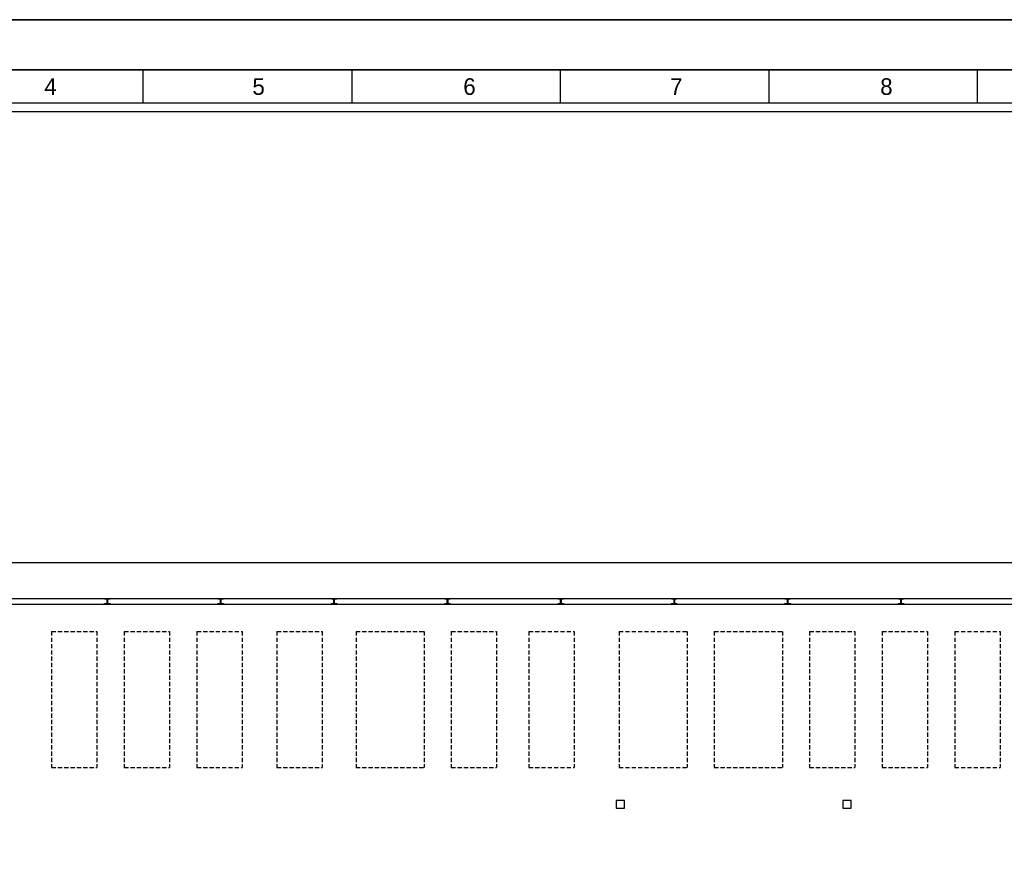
# Model space of a CAD drawing. Header units: millimetres. Extents: x -559 to 10735, y -2326 to 222.
# Tile 582 of 656: x 6853 to 7086, y -1914 to -1717. Entities that reach past the tile are written whole.
import ezdxf

# ---------------------------------------------------------------- set-up
doc = ezdxf.new("R2010")
doc.units = ezdxf.units.MM
doc.header["$LTSCALE"] = 4
doc.linetypes.add('HIDDEN', pattern=[0.375, 0.25, -0.125])
for name, color, linetype in [('Extremos da Area Total', 253, 'Continuous'), ('Modelo', 251, 'Continuous'), ('Planta Baixa', 251, 'Continuous')]:
    doc.layers.add(name, color=color, linetype=linetype)

msp = doc.modelspace()

# ---------------------------------------------------------------- linework, layer by layer
at = {"layer": 'Extremos da Area Total'}
msp.add_lwpolyline([(6706.99, -1862.34), (6706.99, -1845.41), (7209.8, -1845.41), (7209.8, -1990.69), (6706.99, -1990.69), (6706.99, -1865.19)], dxfattribs=at)
at = {"layer": 'Modelo'}
for p, q in [((6664.77, -1716.64), (7252.02, -1716.64)), ((7178.86, -1728.5), (6684.54, -1728.5)), ((6783.4, -1728.5), (6882.27, -1728.5)), ((6882.27, -1736.41), (6882.27, -1728.5)), ((6882.27, -1728.5), (6981.13, -1728.5)), ((6931.7, -1728.5), (6931.7, -1736.41)), ((6981.13, -1736.41), (6981.13, -1728.5)), ((6981.13, -1728.5), (7080, -1728.5)), ((7030.57, -1728.5), (7030.57, -1736.41)), ((7080, -1736.41), (7080, -1728.5)), ((7080, -1728.5), (7178.86, -1728.5)), ((6931.7, -1736.41), (6931.7, -1736.41))]:
    msp.add_line(p, q, dxfattribs=at)
for points in [[(6664.77, -2131.87), (7252.02, -2131.87), (7252.02, -1716.64), (6664.77, -1716.64)], [(6684.54, -2112.1), (7232.25, -2112.1), (7232.25, -1736.41), (6684.54, -1736.41)], [(7230.27, -2110.12), (6686.52, -2110.12), (6686.52, -1738.39), (7230.27, -1738.39)]]:
    msp.add_lwpolyline(points, close=True, dxfattribs=at)
at = {"layer": 'Planta Baixa'}
for p, q in [((6851.02, -1853.92), (7150.61, -1853.92)), ((6851.02, -1855.27), (7150.61, -1855.27))]:
    msp.add_line(p, q, dxfattribs=at)
at = {"layer": 'Planta Baixa', "linetype": 'HIDDEN'}
for p, q in [((6860.54, -1861.71), (6871.29, -1861.71)), ((6860.54, -1861.71), (6860.54, -1893.97)), ((6871.29, -1861.71), (6871.29, -1893.97)), ((6877.74, -1861.71), (6877.74, -1893.97)), ((6877.74, -1861.71), (6888.49, -1861.71)), ((6888.49, -1861.71), (6888.49, -1893.97)), ((6894.95, -1861.71), (6894.95, -1893.97)), ((6894.95, -1861.71), (6905.7, -1861.71)), ((6905.7, -1861.71), (6905.7, -1893.97)), ((6913.92, -1861.71), (6913.92, -1893.97)), ((6913.92, -1861.71), (6924.68, -1861.71)), ((6924.68, -1861.71), (6924.68, -1893.97)), ((6932.69, -1861.71), (6948.82, -1861.71)), ((6932.69, -1861.71), (6932.69, -1893.97)), ((6948.82, -1861.71), (6948.82, -1893.97)), ((6955.27, -1861.71), (6966.02, -1861.71)), ((6955.27, -1861.71), (6955.27, -1893.97)), ((6966.02, -1861.71), (6966.02, -1893.97)), ((6973.65, -1861.71), (6984.41, -1861.71)), ((6973.65, -1861.71), (6973.65, -1893.97)), ((6984.41, -1861.71), (6984.41, -1893.97)), ((6995.05, -1861.71), (6995.05, -1893.97)), ((6995.05, -1861.71), (7011.18, -1861.71)), ((7011.18, -1861.71), (7011.18, -1893.97)), ((7017.63, -1861.71), (7033.76, -1861.71)), ((7017.63, -1861.71), (7017.63, -1893.97)), ((7033.76, -1861.71), (7033.76, -1893.97)), ((7040.21, -1861.71), (7040.21, -1893.97)), ((7040.21, -1861.71), (7050.96, -1861.71)), ((7050.96, -1861.71), (7050.96, -1893.97)), ((7057.41, -1861.71), (7068.17, -1861.71)), ((7057.41, -1861.71), (7057.41, -1893.97)), ((7068.17, -1861.71), (7068.17, -1893.97)), ((7074.62, -1861.71), (7074.62, -1893.97)), ((7074.62, -1861.71), (7085.37, -1861.71)), ((7085.37, -1861.71), (7085.37, -1893.97)), ((6860.54, -1893.97), (6871.29, -1893.97)), ((6877.74, -1893.97), (6888.49, -1893.97)), ((6894.95, -1893.97), (6905.7, -1893.97)), ((6913.92, -1893.97), (6924.68, -1893.97)), ((6932.69, -1893.97), (6948.82, -1893.97)), ((6955.27, -1893.97), (6966.02, -1893.97)), ((6973.65, -1893.97), (6984.41, -1893.97)), ((6995.05, -1893.97), (7011.18, -1893.97)), ((7017.63, -1893.97), (7033.76, -1893.97)), ((7040.21, -1893.97), (7050.96, -1893.97)), ((7057.41, -1893.97), (7068.17, -1893.97)), ((7074.62, -1893.97), (7085.37, -1893.97))]:
    msp.add_line(p, q, dxfattribs=at)
at = {"layer": 'Planta Baixa'}
for points in [[(6874.38, -1853.95), (6874.38, -1854.06), (6873.84, -1854.06, 0.414214), (6873.79, -1854.11), (6873.79, -1855.08, 0.414214), (6873.84, -1855.13), (6874.38, -1855.13), (6874.38, -1855.24), (6873.09, -1855.24), (6873.09, -1855.13), (6873.62, -1855.13, 0.414214), (6873.68, -1855.08), (6873.68, -1854.11, 0.414214), (6873.62, -1854.06), (6873.09, -1854.06), (6873.09, -1853.95)], [(6901.26, -1853.95), (6901.26, -1854.06), (6900.72, -1854.06, 0.414214), (6900.67, -1854.11), (6900.67, -1855.08, 0.414214), (6900.72, -1855.13), (6901.26, -1855.13), (6901.26, -1855.24), (6899.97, -1855.24), (6899.97, -1855.13), (6900.51, -1855.13, 0.414214), (6900.56, -1855.08), (6900.56, -1854.11, 0.414214), (6900.51, -1854.06), (6899.97, -1854.06), (6899.97, -1853.95)], [(6928.14, -1853.95), (6928.14, -1854.06), (6927.6, -1854.06, 0.414214), (6927.55, -1854.11), (6927.55, -1855.08, 0.414214), (6927.6, -1855.13), (6928.14, -1855.13), (6928.14, -1855.24), (6926.85, -1855.24), (6926.85, -1855.13), (6927.39, -1855.13, 0.414214), (6927.44, -1855.08), (6927.44, -1854.11, 0.414214), (6927.39, -1854.06), (6926.85, -1854.06), (6926.85, -1853.95)], [(6953.73, -1855.24), (6953.73, -1855.14), (6954.27, -1855.13, 0.414214), (6954.32, -1855.08), (6954.32, -1854.11, 0.414214), (6954.27, -1854.06), (6953.73, -1854.06), (6953.73, -1853.95), (6955.02, -1853.95), (6955.02, -1854.05), (6954.48, -1854.06, 0.414214), (6954.43, -1854.11), (6954.43, -1855.08, 0.414214), (6954.49, -1855.13), (6955.02, -1855.13), (6955.02, -1855.24)], [(6981.9, -1853.95), (6981.9, -1854.06), (6981.36, -1854.06, 0.414214), (6981.31, -1854.11), (6981.31, -1855.08, 0.414214), (6981.36, -1855.13), (6981.9, -1855.13), (6981.9, -1855.24), (6980.61, -1855.24), (6980.61, -1855.13), (6981.15, -1855.13, 0.414214), (6981.2, -1855.08), (6981.2, -1854.11, 0.414214), (6981.15, -1854.06), (6980.61, -1854.06), (6980.61, -1853.95)], [(7008.78, -1853.95), (7008.78, -1854.06), (7008.25, -1854.06, 0.414214), (7008.19, -1854.11), (7008.19, -1855.08, 0.414214), (7008.25, -1855.13), (7008.78, -1855.13), (7008.78, -1855.24), (7007.49, -1855.24), (7007.49, -1855.13), (7008.03, -1855.13, 0.414214), (7008.08, -1855.08), (7008.08, -1854.11, 0.414214), (7008.03, -1854.06), (7007.49, -1854.06), (7007.49, -1853.95)], [(7035.66, -1853.95), (7035.66, -1854.06), (7035.13, -1854.06, 0.414214), (7035.07, -1854.11), (7035.07, -1855.08, 0.414214), (7035.13, -1855.13), (7035.66, -1855.13), (7035.66, -1855.24), (7034.37, -1855.24), (7034.37, -1855.13), (7034.91, -1855.13, 0.414214), (7034.96, -1855.08), (7034.96, -1854.11, 0.414214), (7034.91, -1854.06), (7034.37, -1854.06), (7034.37, -1853.95)], [(7062.55, -1853.95), (7062.55, -1854.06), (7062.01, -1854.06, 0.414214), (7061.96, -1854.11), (7061.95, -1855.08, 0.414214), (7062, -1855.13), (7062.54, -1855.14), (7062.54, -1855.24), (7061.25, -1855.24), (7061.25, -1855.13), (7061.79, -1855.13, 0.414214), (7061.84, -1855.08), (7061.85, -1854.11, 0.414214), (7061.8, -1854.06), (7061.26, -1854.05), (7061.26, -1853.95)]]:
    msp.add_lwpolyline(points, format="xyb", close=True, dxfattribs=at)
for points in [[(6994.33, -1903.67), (6996.33, -1903.67), (6996.33, -1901.82), (6994.33, -1901.82)], [(7048.09, -1903.67), (7050.1, -1903.67), (7050.1, -1901.82), (7048.09, -1901.82)]]:
    msp.add_lwpolyline(points, close=True, dxfattribs=at)

# ---------------------------------------------------------------- texts
at = {"layer": 'Modelo', "char_height": 3.95, "attachment_point": 1}
for s, heights, insert in [('4', [3.95], (6858.79, -1730.53)), ('5', [0], (6908.13, -1730.53)), ('6', [0], (6958.12, -1730.53)), ('7', [0], (7007.15, -1730.53)), ('8', [0], (7056.95, -1730.53))]:
    msp.add_mtext_dynamic_manual_height_columns(s, width=54.2922, gutter_width=19.77, heights=heights, dxfattribs=dict(at, insert=insert))

doc.saveas('drawing.dxf')
